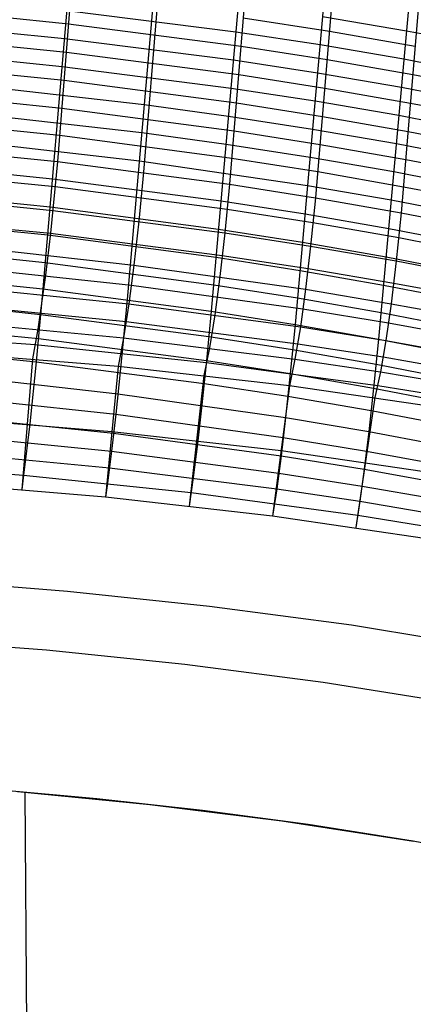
# Model space of a CAD drawing. Extents: x -383 to 1849, y -1185 to -529.
# Tile 853 of 870: x 1589 to 1628, y -729 to -633. Entities that reach past the tile are written whole.
import ezdxf

# ---------------------------------------------------------------- set-up
doc = ezdxf.new("R2010")
doc.units = 0
doc.layers.add('PREDEFINITO', color=7, linetype='CONTINUOUS')

msp = doc.modelspace()

# ---------------------------------------------------------------- linework, layer by layer
at = {"layer": 'PREDEFINITO'}
for p, q in [((1598.032, -583.431, 749.257), (1592.965, -646.556, 519.54)), ((1606.57, -584.375, 748.711), (1601.427, -647.61, 519.423)), ((1615.082, -585.446, 748.092), (1609.872, -648.795, 519.284)), ((1623.589, -586.668, 747.388), (1618.308, -650.12, 519.121)), ((1632.072, -588.056, 746.59), (1626.731, -651.597, 518.93)), ((1596.945, -595.913, 752.722), (1591.543, -659.078, 522.733)), ((1605.339, -596.84, 752.188), (1599.821, -660.109, 522.614)), ((1613.68, -597.89, 751.582), (1608.076, -661.269, 522.475)), ((1621.993, -599.086, 750.89), (1616.31, -662.563, 522.309)), ((1629.764, -605.986, 730.297), (1624.513, -664.004, 522.116)), ((1577.106, -631.309, 569.747), (1594.068, -633.025, 569.395)), ((1593.887, -631.713, 622.828), (1610.509, -633.819, 622.195)), ((1611.231, -632.45, 578.899), (1619.685, -633.756, 578.592)), ((1619.022, -632.303, 631.742), (1627.26, -633.707, 631.27)), ((1576.956, -632.808, 613.3), (1593.654, -634.464, 612.841)), ((1594.068, -633.025, 569.395), (1611.004, -635.231, 568.934)), ((1576.891, -634.077, 559.735), (1593.848, -635.803, 559.416)), ((1593.654, -634.464, 612.841), (1610.267, -636.58, 612.247)), ((1610.509, -633.819, 622.195), (1618.777, -635.075, 621.805)), ((1619.685, -633.756, 578.592), (1628.123, -635.217, 578.24)), ((1627.26, -633.707, 631.27), (1635.459, -635.273, 630.734)), ((1576.734, -635.551, 603.276), (1593.421, -637.213, 602.849)), ((1611.004, -635.231, 568.934), (1619.455, -636.543, 568.649)), ((1618.777, -635.075, 621.805), (1627.013, -636.484, 621.358)), ((1593.848, -635.803, 559.416), (1610.777, -638.022, 558.995)), ((1610.267, -636.58, 612.247), (1618.533, -637.841, 611.881)), ((1619.455, -636.543, 568.649), (1627.89, -638.009, 568.323)), ((1627.013, -636.484, 621.358), (1635.209, -638.053, 620.852)), ((1576.677, -636.842, 549.732), (1593.628, -638.576, 549.446)), ((1593.421, -637.213, 602.849), (1610.026, -639.338, 602.294)), ((1610.777, -638.022, 558.995), (1619.225, -639.339, 558.734)), ((1618.533, -637.841, 611.881), (1626.765, -639.253, 611.46)), ((1627.89, -638.009, 568.323), (1636.297, -639.638, 567.953)), ((1584.859, -639.074, 593.065), (1601.503, -640.965, 592.616)), ((1593.628, -638.576, 549.446), (1610.552, -640.807, 549.066)), ((1610.026, -639.338, 602.294), (1618.288, -640.603, 601.95)), ((1619.225, -639.339, 558.734), (1627.657, -640.811, 558.435)), ((1626.765, -639.253, 611.46), (1634.96, -640.825, 610.983)), ((1576.462, -639.571, 539.74), (1593.408, -641.311, 539.488)), ((1593.408, -641.311, 539.488), (1610.326, -643.551, 539.151)), ((1601.503, -640.965, 592.616), (1609.784, -642.096, 592.34)), ((1610.552, -640.807, 549.066), (1618.996, -642.13, 548.83)), ((1618.288, -640.603, 601.95), (1626.517, -642.02, 601.556)), ((1627.657, -640.811, 558.435), (1636.062, -642.445, 558.095)), ((1576.246, -642.241, 529.738), (1593.188, -643.981, 529.52)), ((1584.63, -641.822, 583.061), (1601.264, -643.722, 582.646)), ((1609.784, -642.096, 592.34), (1618.043, -643.366, 592.02)), ((1618.996, -642.13, 548.83), (1627.426, -643.607, 548.558)), ((1626.517, -642.02, 601.556), (1634.709, -643.595, 601.108)), ((1593.188, -643.981, 529.52), (1610.1, -646.224, 529.224)), ((1601.264, -643.722, 582.646), (1609.542, -644.858, 582.391)), ((1610.326, -643.551, 539.151), (1618.768, -644.878, 538.939)), ((1618.043, -643.366, 592.02), (1626.269, -644.786, 591.651)), ((1627.426, -643.607, 548.558), (1635.829, -645.246, 548.248)), ((1576.028, -644.824, 519.726), (1592.965, -646.556, 519.54)), ((1584.401, -644.581, 573.059), (1601.024, -646.49, 572.68)), ((1609.542, -644.858, 582.391), (1617.797, -646.132, 582.094)), ((1618.768, -644.878, 538.939), (1627.195, -646.358, 538.694)), ((1626.269, -644.786, 591.651), (1634.459, -646.365, 591.232)), ((1610.1, -646.224, 529.224), (1618.539, -647.553, 529.037)), ((1617.797, -646.132, 582.094), (1626.02, -647.556, 581.752)), ((1575.839, -646.559, 563.214), (1592.483, -648.249, 562.915)), ((1592.965, -646.556, 519.54), (1592.274, -653.613, 489.486)), ((1592.965, -646.556, 519.54), (1609.872, -648.795, 519.284)), ((1601.024, -646.49, 572.68), (1617.55, -648.91, 572.172)), ((1627.195, -646.358, 538.694), (1635.597, -648, 538.416)), ((1575.807, -647.306, 509.699), (1592.738, -649.021, 509.545)), ((1601.427, -647.61, 519.423), (1600.964, -652.408, 499.447)), ((1618.539, -647.553, 529.037), (1626.964, -649.034, 528.819)), ((1626.02, -647.556, 581.752), (1634.208, -649.138, 581.363)), ((1592.483, -648.249, 562.915), (1609.054, -650.416, 562.519)), ((1592.738, -649.021, 509.545), (1609.64, -651.245, 509.327)), ((1609.872, -648.795, 519.284), (1609.404, -653.573, 499.348)), ((1609.872, -648.795, 519.284), (1618.308, -650.12, 519.121)), ((1617.55, -648.91, 572.172), (1625.771, -650.339, 571.857)), ((1626.964, -649.034, 528.819), (1635.364, -650.675, 528.571)), ((1575.582, -649.685, 499.653), (1592.508, -651.374, 499.529)), ((1575.613, -649.328, 553.191), (1592.246, -651.026, 552.924)), ((1618.308, -650.12, 519.121), (1617.835, -654.877, 499.23)), ((1618.308, -650.12, 519.121), (1626.731, -651.597, 518.93)), ((1592.246, -651.026, 552.924), (1608.808, -653.205, 552.567)), ((1609.054, -650.416, 562.519), (1617.303, -651.7, 562.271)), ((1625.771, -650.339, 571.857), (1633.957, -651.925, 571.497)), ((1575.353, -651.96, 489.584), (1592.274, -653.613, 489.486)), ((1592.508, -651.374, 499.529), (1609.404, -653.573, 499.348)), ((1609.64, -651.245, 509.327), (1618.074, -652.562, 509.187)), ((1617.303, -651.7, 562.271), (1625.52, -653.134, 561.982)), ((1626.731, -651.597, 518.93), (1626.254, -656.332, 499.091)), ((1626.731, -651.597, 518.93), (1635.13, -653.234, 518.711)), ((1575.388, -652.071, 543.145), (1592.01, -653.775, 542.907)), ((1600.964, -652.408, 499.447), (1600.485, -656.73, 479.373)), ((1618.074, -652.562, 509.187), (1626.495, -654.031, 509.022)), ((1592.274, -653.613, 489.486), (1591.793, -657.736, 469.348)), ((1592.01, -653.775, 542.907), (1608.562, -655.963, 542.587)), ((1592.274, -653.613, 489.486), (1609.164, -655.778, 489.34)), ((1608.808, -653.205, 552.567), (1617.053, -654.495, 552.342)), ((1609.404, -653.573, 499.348), (1608.919, -657.855, 479.311)), ((1609.404, -653.573, 499.348), (1617.835, -654.877, 499.23)), ((1625.52, -653.134, 561.982), (1633.704, -654.724, 561.653)), ((1575.164, -654.764, 533.054), (1591.775, -656.47, 532.842)), ((1583.578, -654.869, 479.464), (1600.485, -656.73, 479.373)), ((1617.053, -654.495, 552.342), (1625.268, -655.934, 552.08)), ((1617.835, -654.877, 499.23), (1617.344, -659.118, 479.234)), ((1617.835, -654.877, 499.23), (1626.254, -656.332, 499.091)), ((1626.495, -654.031, 509.022), (1634.892, -655.658, 508.833)), ((1609.164, -655.778, 489.34), (1617.592, -657.064, 489.243)), ((1583.338, -656.898, 469.375), (1600.239, -658.704, 469.312)), ((1591.775, -656.47, 532.842), (1608.318, -658.663, 532.554)), ((1600.485, -656.73, 479.373), (1599.988, -660.553, 459.236)), ((1600.485, -656.73, 479.373), (1617.344, -659.118, 479.234)), ((1608.562, -655.963, 542.587), (1616.803, -657.258, 542.384)), ((1625.268, -655.934, 552.08), (1633.449, -657.528, 551.78)), ((1626.254, -656.332, 499.091), (1625.758, -660.528, 479.141)), ((1626.254, -656.332, 499.091), (1634.649, -657.944, 498.929)), ((1574.943, -657.378, 522.924), (1591.543, -659.078, 522.733)), ((1591.793, -657.736, 469.348), (1591.039, -663.024, 439.047)), ((1608.919, -657.855, 479.311), (1608.416, -661.618, 459.207)), ((1616.803, -657.258, 542.384), (1625.014, -658.7, 542.146)), ((1617.592, -657.064, 489.243), (1626.008, -658.499, 489.128)), ((1583.094, -658.812, 459.273), (1599.988, -660.553, 459.236)), ((1600.239, -658.704, 469.312), (1617.092, -661.035, 469.209)), ((1608.318, -658.663, 532.554), (1616.555, -659.96, 532.371)), ((1625.014, -658.7, 542.146), (1633.193, -660.298, 541.874)), ((1626.008, -658.499, 489.128), (1634.402, -660.091, 488.993)), ((1591.543, -659.078, 522.733), (1590.873, -666.237, 492.258)), ((1591.543, -659.078, 522.733), (1608.076, -661.269, 522.475)), ((1617.344, -659.118, 479.234), (1616.834, -662.816, 459.168)), ((1617.344, -659.118, 479.234), (1625.758, -660.528, 479.141)), ((1574.727, -659.892, 512.771), (1591.315, -661.577, 512.6)), ((1582.846, -660.612, 449.159), (1599.733, -662.278, 449.149)), ((1599.821, -660.109, 522.614), (1599.136, -667.235, 492.173)), ((1599.988, -660.553, 459.236), (1599.474, -663.879, 439.053)), ((1599.988, -660.553, 459.236), (1616.834, -662.816, 459.168)), ((1616.555, -659.96, 532.371), (1624.762, -661.404, 532.157)), ((1625.758, -660.528, 479.141), (1625.242, -664.161, 459.12)), ((1625.758, -660.528, 479.141), (1634.15, -662.094, 479.032)), ((1591.315, -661.577, 512.6), (1607.839, -663.755, 512.368)), ((1608.076, -661.269, 522.475), (1607.607, -666.12, 502.237)), ((1608.416, -661.618, 459.207), (1607.894, -664.862, 439.055)), ((1608.076, -661.269, 522.475), (1616.31, -662.563, 522.309)), ((1617.092, -661.035, 469.209), (1625.503, -662.415, 469.139)), ((1624.762, -661.404, 532.157), (1632.938, -663.002, 531.91)), ((1574.515, -662.302, 502.597), (1591.092, -663.963, 502.444)), ((1582.594, -662.298, 439.038), (1599.474, -663.879, 439.053)), ((1599.733, -662.278, 449.149), (1616.572, -664.463, 449.115)), ((1616.31, -662.563, 522.309), (1615.833, -667.396, 502.105)), ((1616.31, -662.563, 522.309), (1624.513, -664.004, 522.116)), ((1625.503, -662.415, 469.139), (1633.892, -663.949, 469.055)), ((1573.896, -663.322, 428.891), (1590.78, -664.551, 428.933)), ((1591.039, -663.024, 439.047), (1590.517, -665.96, 418.817)), ((1616.834, -662.816, 459.168), (1616.305, -665.976, 439.052)), ((1616.834, -662.816, 459.168), (1625.242, -664.161, 459.12)), ((1574.306, -664.609, 492.396), (1590.873, -666.237, 492.258)), ((1590.78, -664.551, 428.933), (1607.627, -666.292, 428.969)), ((1591.092, -663.963, 502.444), (1607.607, -666.12, 502.237)), ((1599.474, -663.879, 439.053), (1598.943, -666.714, 418.849)), ((1599.474, -663.879, 439.053), (1616.305, -665.976, 439.052)), ((1607.839, -663.755, 512.368), (1616.069, -665.043, 512.22)), ((1616.572, -664.463, 449.115), (1624.977, -665.767, 449.087)), ((1624.513, -664.004, 522.116), (1624.029, -668.817, 501.95)), ((1624.513, -664.004, 522.116), (1632.686, -665.6, 521.893)), ((1625.242, -664.161, 459.12), (1624.707, -667.233, 439.046)), ((1625.242, -664.161, 459.12), (1633.629, -665.658, 459.061)), ((1598.943, -666.714, 418.849), (1582.079, -665.334, 418.785)), ((1607.894, -664.862, 439.055), (1607.356, -667.594, 418.881)), ((1616.069, -665.043, 512.22), (1624.269, -666.477, 512.046)), ((1590.517, -665.96, 418.817), (1589.46, -678.799, 420.559)), ((1590.873, -666.237, 492.258), (1590.24, -672.341, 461.586)), ((1590.873, -666.237, 492.258), (1607.379, -668.362, 492.073)), ((1607.607, -666.12, 502.237), (1607.155, -670.476, 481.884)), ((1607.607, -666.12, 502.237), (1615.833, -667.396, 502.105)), ((1607.627, -666.292, 428.969), (1624.433, -668.56, 428.999)), ((1616.305, -665.976, 439.052), (1615.759, -668.602, 418.915)), ((1616.305, -665.976, 439.052), (1624.707, -667.233, 439.046)), ((1624.269, -666.477, 512.046), (1632.439, -668.063, 511.846)), ((1624.977, -665.767, 449.087), (1633.362, -667.221, 449.052)), ((1582.388, -667.54, 482.114), (1598.916, -669.37, 481.972)), ((1598.943, -666.714, 418.849), (1597.691, -679.544, 420.527)), ((1599.136, -667.235, 492.173), (1598.7, -671.379, 471.756)), ((1615.759, -668.602, 418.915), (1598.943, -666.714, 418.849)), ((1615.833, -667.396, 502.105), (1615.374, -671.713, 481.779)), ((1615.833, -667.396, 502.105), (1624.029, -668.817, 501.95)), ((1624.707, -667.233, 439.046), (1624.154, -669.749, 418.949)), ((1624.707, -667.233, 439.046), (1633.089, -668.639, 439.035)), ((1607.356, -667.594, 418.881), (1605.912, -680.412, 420.495)), ((1607.379, -668.362, 492.073), (1615.601, -669.621, 491.956)), ((1598.916, -669.37, 481.972), (1615.374, -671.713, 481.779)), ((1615.759, -668.602, 418.915), (1614.114, -681.404, 420.461)), ((1632.53, -671.042, 418.985), (1615.759, -668.602, 418.915)), ((1624.029, -668.817, 501.95), (1623.564, -673.092, 481.658)), ((1624.029, -668.817, 501.95), (1632.196, -670.39, 501.771)), ((1624.433, -668.56, 428.999), (1632.812, -669.912, 429.011)), ((1582.183, -669.601, 471.883), (1598.7, -671.379, 471.756)), ((1615.601, -669.621, 491.956), (1623.794, -671.023, 491.818)), ((1624.154, -669.749, 418.949), (1622.289, -682.53, 420.427)), ((1598.7, -671.379, 471.756), (1598.282, -675.018, 451.285)), ((1598.7, -671.379, 471.756), (1615.151, -673.667, 471.587)), ((1607.155, -670.476, 481.884), (1606.721, -674.309, 461.458)), ((1623.794, -671.023, 491.818), (1631.959, -672.578, 491.66)), ((1598.317, -673.129, 419.688), (1581.649, -671.757, 419.688)), ((1581.981, -671.546, 461.639), (1598.489, -673.261, 461.526)), ((1590.24, -672.341, 461.586), (1589.648, -677.363, 430.821)), ((1615.374, -671.713, 481.779), (1614.934, -675.485, 461.379)), ((1615.374, -671.713, 481.779), (1623.564, -673.092, 481.658)), ((1614.937, -675.003, 419.688), (1598.317, -673.129, 419.688)), ((1598.489, -673.261, 461.526), (1614.934, -675.485, 461.379)), ((1623.564, -673.092, 481.658), (1623.118, -676.802, 461.288)), ((1623.564, -673.092, 481.658), (1631.727, -674.622, 481.519)), ((1581.784, -673.376, 451.385), (1598.282, -675.018, 451.285)), ((1606.721, -674.309, 461.458), (1606.306, -677.619, 440.986)), ((1615.151, -673.667, 471.587), (1623.339, -675.018, 471.481)), ((1581.591, -675.091, 441.123), (1598.08, -676.651, 441.036)), ((1598.282, -675.018, 451.285), (1597.883, -678.159, 430.782)), ((1598.282, -675.018, 451.285), (1614.721, -677.168, 451.159)), ((1631.486, -677.419, 419.688), (1614.937, -675.003, 419.688)), ((1623.339, -675.018, 471.481), (1631.499, -676.518, 471.36)), ((1573.141, -676.144, 430.893), (1589.648, -677.363, 430.821)), ((1614.934, -675.485, 461.379), (1614.513, -678.714, 440.93)), ((1614.934, -675.485, 461.379), (1623.118, -676.802, 461.288)), ((1598.08, -676.651, 441.036), (1614.513, -678.714, 440.93)), ((1614.721, -677.168, 451.159), (1622.903, -678.444, 451.082)), ((1623.118, -676.802, 461.288), (1622.693, -679.946, 440.868)), ((1623.118, -676.802, 461.288), (1631.276, -678.266, 461.185)), ((1597.691, -679.544, 420.527), (1581.219, -678.179, 420.591)), ((1589.648, -677.363, 430.821), (1589.46, -678.799, 420.559)), ((1589.648, -677.363, 430.821), (1606.107, -679.08, 430.741)), ((1597.883, -678.159, 430.782), (1597.691, -679.544, 420.527)), ((1606.306, -677.619, 440.986), (1605.912, -680.412, 420.495)), ((1606.107, -679.08, 430.741), (1622.488, -681.308, 430.648)), ((1614.513, -678.714, 440.93), (1614.114, -681.404, 420.461)), ((1614.513, -678.714, 440.93), (1622.693, -679.946, 440.868)), ((1622.903, -678.444, 451.082), (1631.059, -679.867, 450.997)), ((1614.114, -681.404, 420.461), (1597.691, -679.544, 420.527)), ((1622.693, -679.946, 440.868), (1622.289, -682.53, 420.427)), ((1622.693, -679.946, 440.868), (1630.848, -681.322, 440.799)), ((1630.441, -683.796, 420.391), (1614.114, -681.404, 420.461)), ((1622.488, -681.308, 430.648), (1630.642, -682.632, 430.596)), ((1593.95, -688.814, 419.688), (1579.945, -687.703, 419.688)), ((1607.922, -690.274, 419.688), (1593.95, -688.814, 419.688)), ((1621.847, -692.122, 419.688), (1607.922, -690.274, 419.688)), ((1635.71, -694.398, 419.688), (1621.847, -692.122, 419.688)), ((1591.906, -694.585, 433.8), (1578.289, -693.523, 433.845)), ((1605.5, -695.978, 433.75), (1591.906, -694.585, 433.8)), ((1619.061, -697.741, 433.696), (1605.5, -695.978, 433.75)), ((1632.576, -699.913, 433.641), (1619.061, -697.741, 433.696)), ((1596.848, -709.171, 440.85), (1586.442, -708.235, 440.942)), ((1589.057, -708.46, 440.921), (1602.061, -709.734, 440.804)), ((1590.12, -752.34, 447.151), (1589.787, -708.522, 440.914)), ((1607.236, -710.323, 440.754), (1596.848, -709.171, 440.85)), ((1602.061, -709.734, 440.804), (1615.025, -711.349, 440.681)), ((1617.599, -711.712, 440.655), (1607.236, -710.323, 440.754)), ((1615.025, -711.349, 440.681), (1627.94, -713.339, 440.554)), ((1627.927, -713.35, 440.555), (1617.599, -711.712, 440.655)), ((1638.209, -715.247, 440.454), (1627.927, -713.35, 440.555))]:
    msp.add_line(p, q, dxfattribs=at)

doc.saveas('drawing.dxf')
